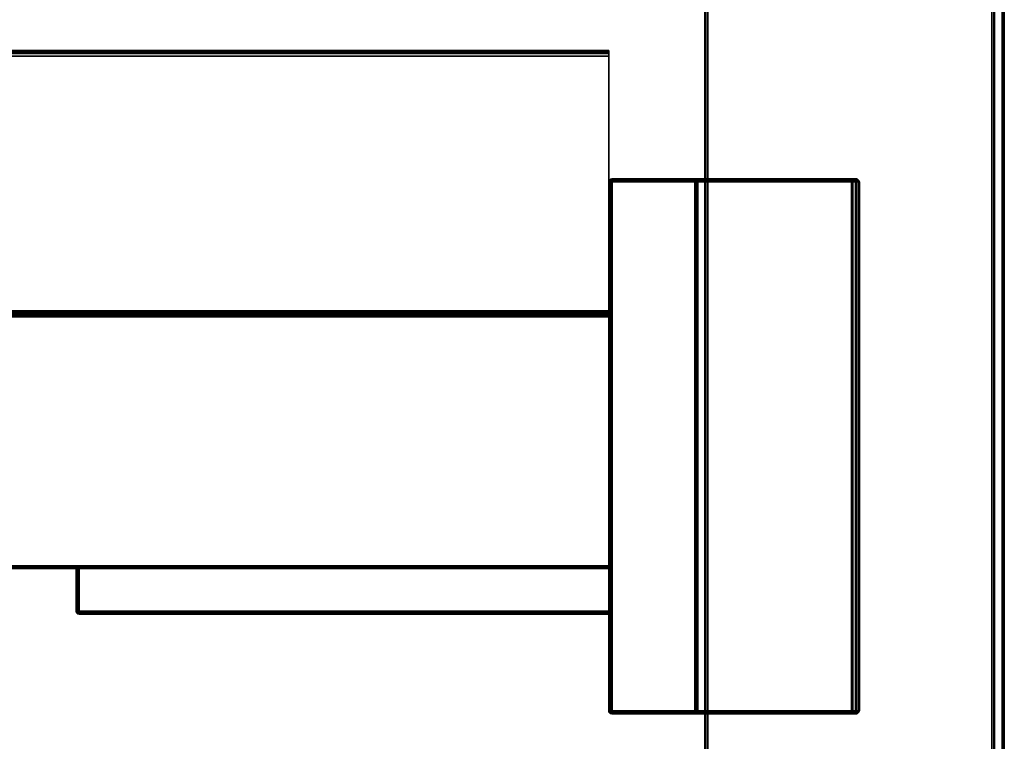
# Model space of a CAD drawing. Header units: inches. Extents: x 82 to 767, y -5 to 263.
# Tile 695 of 1056: x 662.87 to 669.57, y 132.63 to 137.53. Entities that reach past the tile are written whole.
import ezdxf
from ezdxf.enums import TextEntityAlignment as Align

# ---------------------------------------------------------------- set-up
doc = ezdxf.new("R2010")
doc.units = ezdxf.units.IN
doc.header["$MEASUREMENT"] = 0
for name, color, linetype in [('A-FURN-3-COLLECTION-NAAN-TABLE-BASE-BRACKETS', 253, 'Continuous'), ('A-FURN-3-COLLECTION-NAAN-TABLE-BASE-LEGS-HORIZONTAL', 45, 'Continuous'), ('A-FURN-3-COLLECTION-NAAN-TABLE-RAIL-FIXED', 9, 'Continuous'), ('A-FURN-3-COLLECTION-NAAN-TABLE-TOP-EDGE', 33, 'Continuous'), ('A-FURN-3-COLLECTION-NAAN-TABLE-TOP-SURFACE-BOTTOM', 33, 'Continuous'), ('A-FURN-3-COLLECTION-NAAN-TABLE-TOP-SURFACE-TOP', 33, 'Continuous'), ('A-FURN-HAWORTH-ATT', 7, 'Continuous')]:
    doc.layers.add(name, color=color, linetype=linetype)
doc.styles.get("Standard").update_dxf_attribs({"font": 'arial.ttf'})

# ---------------------------------------------------------------- blocks, each defined once
blk = doc.blocks.new('HCCS-NNTC-2F-3D-3')
at = {"layer": 'A-FURN-3-COLLECTION-NAAN-TABLE-BASE-BRACKETS'}
for points, invisible_edges in [([(45.1461, 12.716, 28.3893), (45.1461, 12.716, 26.3927), (44.5827, 12.716, 26.109), (44.5827, 12.716, 28.3893)], 2), ([(45.1461, 12.716, 26.3927), (46.2124, 12.716, 26.3927), (46.2169, 12.716, 26.3241), (44.5827, 12.716, 26.109)], 10), ([(46.229, 12.716, 26.3884), (46.2328, 12.716, 26.3305), (46.2169, 12.716, 26.3241), (46.2124, 12.716, 26.3927)], 5), ([(46.2415, 12.716, 26.3767), (46.2436, 12.716, 26.3437), (46.2328, 12.716, 26.3305), (46.229, 12.716, 26.3884)], 5), ([(46.2415, 12.716, 26.3767), (46.2468, 12.716, 26.3605), (46.2436, 12.716, 26.3437), (46.2415, 12.716, 26.3767)], 4), ([(44.5827, 12.6959, 28.4094), (44.5827, 9.0824, 28.4094), (45.1461, 9.0824, 28.4094), (45.1461, 12.6959, 28.4094)], 1), ([(40.9438, 10.0682, 26.485), (40.941, 10.0682, 26.495), (40.941, 10.0682, 28.3893), (40.9438, 10.0682, 28.3993)], 8), ([(40.9511, 10.0682, 26.4776), (40.9438, 10.0682, 26.485), (40.9438, 10.0682, 28.3993), (40.9511, 10.0682, 28.4066)], 10), ([(40.9612, 10.0682, 26.4749), (40.9511, 10.0682, 26.4776), (40.9511, 10.0682, 28.4066), (40.9612, 10.0682, 28.4094)], 10), ([(44.5626, 10.0682, 28.3893), (44.5626, 10.0682, 26.4749), (40.9612, 10.0682, 26.4749), (40.9612, 10.0682, 28.4094)], 12), ([(44.5827, 10.0682, 28.4094), (44.5727, 10.0682, 28.4067), (44.5626, 10.0682, 28.3893), (40.9612, 10.0682, 28.4094)], 6), ([(40.9612, 10.0682, 28.4094), (40.9612, 9.7785, 28.4094), (44.5827, 9.7785, 28.4094), (44.5827, 10.0682, 28.4094)], 4), ([(44.5727, 10.0682, 28.4067), (44.5653, 10.0682, 28.3993), (44.5653, 10.0682, 28.3993), (44.5626, 10.0682, 28.3893)], 8), ([(44.5827, 9.0824, 28.4094), (44.5827, 9.0824, 26.109), (45.1461, 9.0824, 26.3927), (45.1461, 9.0824, 28.4094)], 2), ([(44.5827, 9.0824, 26.109), (46.2169, 9.0824, 26.3241), (46.2124, 9.0824, 26.3927), (45.1461, 9.0824, 26.3927)], 10), ([(46.2124, 9.0824, 26.3927), (46.2169, 9.0824, 26.3241), (46.2328, 9.0824, 26.3305), (46.229, 9.0824, 26.3884)], 5), ([(46.229, 9.0824, 26.3884), (46.2328, 9.0824, 26.3305), (46.2436, 9.0824, 26.3437), (46.2415, 9.0824, 26.3767)], 5), ([(46.2415, 9.0824, 26.3767), (46.2436, 9.0824, 26.3437), (46.2468, 9.0824, 26.3605), (46.2415, 9.0824, 26.3767)], 1)]:
    blk.add_3dface(points, dxfattribs=dict(at, invisible_edges=invisible_edges))
for points in [[(44.5626, 12.6959, 28.3893), (44.5626, 12.6959, 26.109), (44.5626, 9.1025, 26.109), (44.5626, 9.1025, 28.3893)], [(46.2196, 12.6959, 26.3042), (46.2196, 9.1025, 26.3042), (44.5854, 9.1025, 26.089), (44.5854, 12.6959, 26.089)], [(45.1662, 9.1025, 28.3893), (45.1662, 9.1025, 26.4128), (45.1662, 12.6959, 26.4128), (45.1662, 12.6959, 28.3893)], [(45.1662, 9.1025, 26.4128), (46.2124, 9.1025, 26.4128), (46.2124, 12.6959, 26.4128), (45.1662, 12.6959, 26.4128)], [(40.941, 10.0682, 28.3893), (40.941, 10.0682, 26.495), (40.941, 9.7785, 26.495), (40.941, 9.7785, 28.3893)], [(44.5626, 10.0682, 26.4749), (44.5626, 9.7785, 26.4749), (40.9612, 9.7785, 26.4749), (40.9612, 10.0682, 26.4749)], [(40.9612, 9.7584, 28.3893), (40.9612, 9.7584, 26.495), (44.5626, 9.7584, 26.495), (44.5626, 9.7584, 28.3893)]]:
    blk.add_3dface(points, dxfattribs=at)
at = {"layer": 'A-FURN-3-COLLECTION-NAAN-TABLE-RAIL-FIXED'}
for points, invisible_edges in [([(44.5626, 13.5791, 28.3115), (44.5626, 13.5865, 28.3188), (44.5626, 13.5892, 28.3289), (44.5626, 13.5892, 28.3691)], 8), ([(44.5626, 13.5691, 28.3088), (44.5626, 13.5791, 28.3115), (44.5626, 13.5892, 28.3691), (44.5626, 13.5838, 28.3893)], 10), ([(44.5626, 11.8187, 28.3088), (44.5626, 13.5691, 28.3088), (44.5626, 13.5838, 28.3893), (44.5626, 13.5691, 28.404)], 10), ([(44.5626, 10.0883, 28.4094), (44.5626, 11.8187, 28.3088), (44.5626, 13.5691, 28.404), (44.5626, 13.549, 28.4094)], 3), ([(44.5626, 10.0883, 28.4094), (44.5626, 10.0783, 28.4067), (44.5626, 11.8086, 28.3061), (44.5626, 11.8187, 28.3088)], 10), ([(44.5626, 10.0783, 28.4067), (44.5626, 10.0709, 28.3993), (44.5626, 11.8012, 28.2987), (44.5626, 11.8086, 28.3061)], 10), ([(44.5626, 10.0709, 28.3993), (44.5626, 10.0682, 28.3893), (44.5626, 11.7985, 28.2887), (44.5626, 11.8012, 28.2987)], 10), ([(44.5626, 10.0682, 26.3974), (44.5626, 10.0709, 26.3873), (44.5626, 11.7958, 26.3873), (44.5626, 11.7985, 26.3974)], 10), ([(44.5626, 10.0682, 28.3893), (44.5626, 10.0682, 26.3974), (44.5626, 11.7985, 26.3974), (44.5626, 11.7985, 28.2887)], 10), ([(44.5626, 10.0709, 26.3873), (44.5626, 10.0783, 26.38), (44.5626, 11.7885, 26.38), (44.5626, 11.7958, 26.3873)], 10), ([(44.5626, 10.0783, 26.38), (44.5626, 10.0883, 26.3773), (44.5626, 11.7784, 26.3773), (44.5626, 11.7885, 26.38)], 8)]:
    blk.add_3dface(points, dxfattribs=dict(at, invisible_edges=invisible_edges))
at = {"layer": 'A-FURN-3-COLLECTION-NAAN-TABLE-TOP-SURFACE-BOTTOM'}
blk.add_3dface([(-47.2345, -18.6845, 28.4094), (-47.2345, 18.6845, 28.4094), (47.2345, 18.6845, 28.4094), (47.2345, -18.6845, 28.4094)], dxfattribs=at)
at = {"layer": 'A-FURN-3-COLLECTION-NAAN-TABLE-TOP-SURFACE-TOP'}
blk.add_3dface([(-47.2345, 18.6845, 29), (-47.2345, -18.6845, 29), (47.2345, -18.6845, 29), (47.2345, 18.6845, 29)], dxfattribs=at)
at = {"layer": 'A-FURN-HAWORTH-ATT', "flags": 1}
for tag, p in [('HAWMC', (0, 0)), ('HAWPN', (0, -0.1667)), ('HAWSN', (0, -0.3333))]:
    blk.add_attdef(tag, text='', height=0.1, dxfattribs=at).set_placement(p, align=Align.TOP_CENTER)
at = {"layer": 'A-FURN-3-COLLECTION-NAAN-TABLE-BASE-BRACKETS'}
mesh = blk.add_polymesh((4, 13), dxfattribs=at)
for k, corner in enumerate([(44.5626, 12.6959, 26.109), (44.5655, 12.7058, 26.109), (44.5728, 12.7131, 26.109), (44.5854, 12.716, 26.1092), (46.2169, 12.716, 26.3241), (46.2328, 12.716, 26.3305), (46.2436, 12.716, 26.3437), (46.2468, 12.716, 26.3605), (46.2415, 12.716, 26.3767), (46.229, 12.716, 26.3884), (46.2124, 12.716, 26.3927), (45.1461, 12.716, 26.3927), (45.1461, 12.716, 28.3893), (44.5658, 12.6959, 26.0982), (44.5684, 12.7033, 26.0982), (44.5756, 12.7104, 26.0982), (44.5854, 12.7133, 26.0991), (46.2183, 12.7133, 26.3142), (46.2365, 12.7133, 26.3222), (46.2488, 12.7133, 26.3392), (46.2523, 12.7133, 26.3609), (46.246, 12.7133, 26.3819), (46.2316, 12.7133, 26.3971), (46.2124, 12.7133, 26.4027), (45.155, 12.7139, 26.4016), (45.1562, 12.7133, 28.3893), (44.5742, 12.6959, 26.0907), (44.5757, 12.7014, 26.0907), (44.5798, 12.7055, 26.0907), (44.5854, 12.7059, 26.0918), (46.2192, 12.7059, 26.3068), (46.2419, 12.7059, 26.3163), (46.2574, 12.7059, 26.3362), (46.2618, 12.7059, 26.3615), (46.2541, 12.7059, 26.386), (46.2362, 12.7059, 26.4036), (46.2124, 12.7059, 26.4101), (45.1627, 12.7073, 26.4093), (45.1635, 12.7059, 28.3893), (44.5854, 12.6959, 26.089), (44.5854, 12.6959, 26.089), (44.5854, 12.6959, 26.089), (44.5854, 12.6959, 26.089), (46.2196, 12.6959, 26.3042), (46.2447, 12.6959, 26.3143), (46.2619, 12.6959, 26.3352), (46.2669, 12.6959, 26.3618), (46.2584, 12.6959, 26.3875), (46.2387, 12.6959, 26.4061), (46.2124, 12.6959, 26.4128), (45.1662, 12.6959, 26.4128), (45.1662, 12.6959, 28.3893)]):
    mesh.set_mesh_vertex(divmod(k, 13), corner)
mesh = blk.add_polymesh((10, 4), dxfattribs=at)
for k, corner in enumerate([(45.1461, 9.0824, 28.4094), (45.1575, 9.0859, 28.4058), (45.1641, 9.0936, 28.3982), (45.1662, 9.1025, 28.3893), (45.1461, 12.6959, 28.4094), (45.1562, 12.6959, 28.4067), (45.1635, 12.6959, 28.3993), (45.1662, 12.6959, 28.3893), (45.1461, 12.6959, 28.4094), (45.1548, 12.7009, 28.4067), (45.1612, 12.7046, 28.3993), (45.1635, 12.7059, 28.3893), (45.1461, 12.6959, 28.4094), (45.1511, 12.7046, 28.4067), (45.1548, 12.711, 28.3993), (45.1562, 12.7133, 28.3893), (45.1461, 12.6959, 28.4094), (45.1461, 12.7059, 28.4067), (45.1461, 12.7133, 28.3993), (45.1461, 12.716, 28.3893), (44.5827, 12.6959, 28.4094), (44.5827, 12.7059, 28.4067), (44.5827, 12.7133, 28.3993), (44.5827, 12.716, 28.3893), (44.5827, 12.6959, 28.4094), (44.5777, 12.7046, 28.4067), (44.574, 12.711, 28.3993), (44.5727, 12.7133, 28.3893), (44.5827, 12.6959, 28.4094), (44.574, 12.7009, 28.4067), (44.5676, 12.7046, 28.3993), (44.5653, 12.7059, 28.3893), (44.5827, 12.6959, 28.4094), (44.5727, 12.6959, 28.4067), (44.5653, 12.6959, 28.3993), (44.5626, 12.6959, 28.3893), (44.5827, 10.0682, 28.4094), (44.5727, 10.0682, 28.4067), (44.5653, 10.0682, 28.3993), (44.5626, 10.0682, 28.3893)]):
    mesh.set_mesh_vertex(divmod(k, 4), corner)
mesh = blk.add_polymesh((4, 2), dxfattribs=at)
for k, corner in enumerate([(44.5827, 12.716, 28.3893), (44.5854, 12.716, 26.1092), (44.5727, 12.7133, 28.3893), (44.5728, 12.7131, 26.109), (44.5653, 12.7059, 28.3893), (44.5655, 12.7058, 26.109), (44.5626, 12.6959, 28.3893), (44.5626, 12.6959, 26.109)]):
    mesh.set_mesh_vertex(divmod(k, 2), corner)
mesh = blk.add_polymesh((2, 4), dxfattribs=at)
for k, corner in enumerate([(44.5626, 12.6959, 26.109), (44.5658, 12.6959, 26.0982), (44.5742, 12.6959, 26.0907), (44.5854, 12.6959, 26.089), (44.5626, 9.1025, 26.109), (44.5658, 9.1025, 26.0982), (44.5742, 9.1025, 26.0907), (44.5854, 9.1025, 26.089)]):
    mesh.set_mesh_vertex(divmod(k, 4), corner)
mesh = blk.add_polymesh((2, 7), dxfattribs=at)
for k, corner in enumerate([(46.2196, 12.6959, 26.3042), (46.2447, 12.6959, 26.3143), (46.2619, 12.6959, 26.3352), (46.2669, 12.6959, 26.3618), (46.2584, 12.6959, 26.3875), (46.2387, 12.6959, 26.4061), (46.2124, 12.6959, 26.4128), (46.2196, 9.1025, 26.3042), (46.2447, 9.1025, 26.3143), (46.2619, 9.1025, 26.3352), (46.2669, 9.1025, 26.3618), (46.2584, 9.1025, 26.3875), (46.2387, 9.1025, 26.4061), (46.2124, 9.1025, 26.4128)]):
    mesh.set_mesh_vertex(divmod(k, 7), corner)
mesh = blk.add_polymesh((6, 4), dxfattribs=at)
for k, corner in enumerate([(40.9612, 10.0682, 28.4094), (40.9511, 10.0682, 28.4066), (40.9438, 10.0682, 28.3993), (40.941, 10.0682, 28.3893), (40.9612, 9.7785, 28.4094), (40.9511, 9.7785, 28.4067), (40.9437, 9.7785, 28.3993), (40.941, 9.7785, 28.3893), (40.9612, 9.7785, 28.4094), (40.9525, 9.7735, 28.4067), (40.9461, 9.7698, 28.3993), (40.9437, 9.7684, 28.3893), (40.9612, 9.7785, 28.4094), (40.9561, 9.7698, 28.4067), (40.9525, 9.7634, 28.3993), (40.9511, 9.7611, 28.3893), (40.9612, 9.7785, 28.4094), (40.9612, 9.7684, 28.4067), (40.9612, 9.7611, 28.3993), (40.9612, 9.7584, 28.3893), (44.5827, 9.7785, 28.4094), (44.5738, 9.7696, 28.4072), (44.5661, 9.7619, 28.4007), (44.5626, 9.7584, 28.3893)]):
    mesh.set_mesh_vertex(divmod(k, 4), corner)
mesh = blk.add_polymesh((6, 4), dxfattribs=at)
for k, corner in enumerate([(40.941, 10.0682, 26.495), (40.9438, 10.0682, 26.485), (40.9511, 10.0682, 26.4776), (40.9612, 10.0682, 26.4749), (40.941, 9.7785, 26.495), (40.9437, 9.7785, 26.485), (40.9511, 9.7785, 26.4776), (40.9612, 9.7785, 26.4749), (40.9437, 9.7684, 26.495), (40.9461, 9.7698, 26.485), (40.9525, 9.7735, 26.4776), (40.9612, 9.7785, 26.4749), (40.9511, 9.7611, 26.495), (40.9525, 9.7634, 26.485), (40.9561, 9.7698, 26.4776), (40.9612, 9.7785, 26.4749), (40.9612, 9.7584, 26.495), (40.9612, 9.7611, 26.485), (40.9612, 9.7684, 26.4776), (40.9612, 9.7785, 26.4749), (44.5626, 9.7584, 26.495), (44.5626, 9.7611, 26.485), (44.5626, 9.7684, 26.4776), (44.5626, 9.7785, 26.4749)]):
    mesh.set_mesh_vertex(divmod(k, 4), corner)
mesh = blk.add_polymesh((2, 4), dxfattribs=at)
for k, corner in enumerate([(40.9612, 9.7584, 28.3893), (40.9511, 9.7611, 28.3893), (40.9437, 9.7684, 28.3893), (40.941, 9.7785, 28.3893), (40.9612, 9.7584, 26.495), (40.9511, 9.7611, 26.495), (40.9437, 9.7684, 26.495), (40.941, 9.7785, 26.495)]):
    mesh.set_mesh_vertex(divmod(k, 4), corner)
mesh = blk.add_polymesh((3, 4), dxfattribs=at)
for k, corner in enumerate([(44.5626, 9.1025, 26.109), (44.5627, 9.0924, 26.1088), (44.5701, 9.0851, 26.1088), (44.5827, 9.0824, 26.109), (44.5626, 9.1025, 28.3893), (44.5653, 9.0926, 28.3991), (44.5719, 9.0855, 28.4062), (44.5827, 9.0824, 28.4094), (44.5626, 9.7584, 28.3893), (44.5661, 9.7619, 28.4007), (44.5738, 9.7696, 28.4072), (44.5827, 9.7785, 28.4094)]):
    mesh.set_mesh_vertex(divmod(k, 4), corner)
mesh = blk.add_polymesh((4, 13), dxfattribs=at)
for k, corner in enumerate([(44.5854, 9.1025, 26.089), (44.5854, 9.1025, 26.089), (44.5854, 9.1025, 26.089), (44.5854, 9.1025, 26.089), (46.2196, 9.1025, 26.3042), (46.2447, 9.1025, 26.3143), (46.2619, 9.1025, 26.3352), (46.2669, 9.1025, 26.3618), (46.2584, 9.1025, 26.3875), (46.2387, 9.1025, 26.4061), (46.2124, 9.1025, 26.4128), (45.1662, 9.1025, 26.4128), (45.1662, 9.1025, 28.3893), (44.5742, 9.1025, 26.0907), (44.5738, 9.0978, 26.0915), (44.5774, 9.0939, 26.0915), (44.585, 9.0924, 26.0917), (46.2192, 9.0924, 26.3068), (46.2419, 9.0924, 26.3163), (46.2574, 9.0924, 26.3362), (46.2618, 9.0924, 26.3615), (46.2541, 9.0924, 26.386), (46.2362, 9.0924, 26.4036), (46.2124, 9.0924, 26.4101), (45.163, 9.0916, 26.4096), (45.1641, 9.0936, 28.3982), (44.5658, 9.1025, 26.0982), (44.567, 9.0949, 26.0988), (44.5729, 9.088, 26.0988), (44.5841, 9.0851, 26.099), (46.2183, 9.0851, 26.3142), (46.2365, 9.0851, 26.3222), (46.2488, 9.0851, 26.3392), (46.2523, 9.0851, 26.3609), (46.246, 9.0851, 26.3819), (46.2316, 9.0851, 26.3971), (46.2124, 9.0851, 26.4027), (45.1559, 9.085, 26.4025), (45.1575, 9.0859, 28.4058), (44.5626, 9.1025, 26.109), (44.5627, 9.0924, 26.1088), (44.5701, 9.0851, 26.1088), (44.5827, 9.0824, 26.109), (46.2169, 9.0824, 26.3241), (46.2328, 9.0824, 26.3305), (46.2436, 9.0824, 26.3437), (46.2468, 9.0824, 26.3605), (46.2415, 9.0824, 26.3767), (46.229, 9.0824, 26.3884), (46.2124, 9.0824, 26.3927), (45.1461, 9.0824, 26.3927), (45.1461, 9.0824, 28.4094)]):
    mesh.set_mesh_vertex(divmod(k, 13), corner)
at = {"layer": 'A-FURN-3-COLLECTION-NAAN-TABLE-BASE-LEGS-HORIZONTAL'}
mesh = blk.add_polymesh((2, 12), dxfattribs=dict(at, n_close=True))
for k, corner in enumerate([(45.2156, 16.6436, 26.4603), (45.2206, 16.6288, 26.4455), (45.2353, 16.6239, 26.4406), (47.1647, 16.6239, 26.4406), (47.1794, 16.6288, 26.4455), (47.1844, 16.6436, 26.4603), (47.1844, 18.5729, 28.3897), (47.1794, 18.5877, 28.4045), (47.1647, 18.5926, 28.4094), (45.2353, 18.5926, 28.4094), (45.2206, 18.5877, 28.4045), (45.2156, 18.5729, 28.3897), (45.2156, -16.6584, 26.4603), (45.2206, -16.6437, 26.4455), (45.2356, -16.6387, 26.4406), (47.1647, -16.6387, 26.4406), (47.1794, -16.6437, 26.4455), (47.1844, -16.6584, 26.4603), (47.1844, -18.5878, 28.3897), (47.1794, -18.6026, 28.4045), (47.1647, -18.6075, 28.4094), (45.2353, -18.6075, 28.4094), (45.2206, -18.6026, 28.4045), (45.2156, -18.5878, 28.3897)]):
    mesh.set_mesh_vertex(divmod(k, 12), corner)
at = {"layer": 'A-FURN-3-COLLECTION-NAAN-TABLE-RAIL-FIXED'}
mesh = blk.add_polymesh((25, 2), dxfattribs=at)
for k, corner in enumerate([(-44.5626, 13.5691, 28.3088), (44.5626, 13.5691, 28.3088), (-44.5626, 11.8187, 28.3088), (44.5626, 11.8187, 28.3088), (-44.5626, 11.8086, 28.3061), (44.5626, 11.8086, 28.3061), (-44.5626, 11.8012, 28.2987), (44.5626, 11.8012, 28.2987), (-44.5626, 11.7985, 28.2887), (44.5626, 11.7985, 28.2887), (-44.5626, 11.7985, 26.3974), (44.5626, 11.7985, 26.3974), (-44.5626, 11.7958, 26.3873), (44.5626, 11.7958, 26.3873), (-44.5626, 11.7885, 26.38), (44.5626, 11.7885, 26.38), (-44.5626, 11.7784, 26.3773), (44.5626, 11.7784, 26.3773), (-44.5626, 10.0883, 26.3773), (44.5626, 10.0883, 26.3773), (-44.5626, 10.0783, 26.38), (44.5626, 10.0783, 26.38), (-44.5626, 10.0709, 26.3873), (44.5626, 10.0709, 26.3873), (-44.5626, 10.0682, 26.3974), (44.5626, 10.0682, 26.3974), (-44.5626, 10.0682, 28.3893), (44.5626, 10.0682, 28.3893), (-44.5626, 10.0709, 28.3993), (44.5626, 10.0709, 28.3993), (-44.5626, 10.0783, 28.4067), (44.5626, 10.0783, 28.4067), (-44.5626, 10.0883, 28.4094), (44.5626, 10.0883, 28.4094), (-44.5626, 13.549, 28.4094), (44.5626, 13.549, 28.4094), (-44.5626, 13.5691, 28.404), (44.5626, 13.5691, 28.404), (-44.5626, 13.5838, 28.3893), (44.5626, 13.5838, 28.3893), (-44.5626, 13.5892, 28.3691), (44.5626, 13.5892, 28.3691), (-44.5626, 13.5892, 28.3289), (44.5626, 13.5892, 28.3289), (-44.5626, 13.5865, 28.3188), (44.5626, 13.5865, 28.3188), (-44.5626, 13.5791, 28.3115), (44.5626, 13.5791, 28.3115), (-44.5626, 13.5691, 28.3088), (44.5626, 13.5691, 28.3088)]):
    mesh.set_mesh_vertex(divmod(k, 2), corner)
at = {"layer": 'A-FURN-3-COLLECTION-NAAN-TABLE-TOP-EDGE'}
mesh = blk.add_polymesh((21, 10), dxfattribs=at)
for k, corner in enumerate([(47.2345, -18.6845, 29), (47.2369, -18.6902, 28.9992), (47.2389, -18.6952, 28.9961), (47.2401, -18.6981, 28.9907), (47.2407, -18.6992, 28.9845), (47.2407, -18.6992, 28.4249), (47.2401, -18.6981, 28.4187), (47.2389, -18.6952, 28.4133), (47.2369, -18.6902, 28.4102), (47.2345, -18.6845, 28.4094), (47.2345, -18.6845, 29), (47.2389, -18.6889, 28.9992), (47.2427, -18.6927, 28.9961), (47.2449, -18.6949, 28.9907), (47.2461, -18.6961, 28.9845), (47.2461, -18.6961, 28.4249), (47.2449, -18.6949, 28.4187), (47.2427, -18.6927, 28.4133), (47.2389, -18.6889, 28.4102), (47.2345, -18.6845, 28.4094), (47.2345, -18.6845, 29), (47.2402, -18.6869, 28.9992), (47.2452, -18.6889, 28.9961), (47.2481, -18.6901, 28.9907), (47.2492, -18.6907, 28.9845), (47.2492, -18.6907, 28.4249), (47.2481, -18.6901, 28.4187), (47.2452, -18.6889, 28.4133), (47.2402, -18.6869, 28.4102), (47.2345, -18.6845, 28.4094), (47.2345, -18.6845, 29), (47.2407, -18.6845, 28.9992), (47.2461, -18.6845, 28.9961), (47.2492, -18.6845, 28.9907), (47.25, -18.6845, 28.9845), (47.25, -18.6845, 28.4249), (47.2492, -18.6845, 28.4187), (47.2461, -18.6845, 28.4133), (47.2407, -18.6845, 28.4102), (47.2345, -18.6845, 28.4094), (47.2345, 18.6845, 29), (47.2407, 18.6845, 28.9992), (47.2461, 18.6845, 28.9961), (47.2492, 18.6845, 28.9907), (47.25, 18.6845, 28.9845), (47.25, 18.6845, 28.4249), (47.2492, 18.6845, 28.4187), (47.2461, 18.6845, 28.4133), (47.2407, 18.6845, 28.4102), (47.2345, 18.6845, 28.4094), (47.2345, 18.6845, 29), (47.2402, 18.6869, 28.9992), (47.2452, 18.6889, 28.9961), (47.2481, 18.6901, 28.9907), (47.2492, 18.6907, 28.9845), (47.2492, 18.6907, 28.4249), (47.2481, 18.6901, 28.4187), (47.2452, 18.6889, 28.4133), (47.2402, 18.6869, 28.4102), (47.2345, 18.6845, 28.4094), (47.2345, 18.6845, 29), (47.2389, 18.6889, 28.9992), (47.2427, 18.6927, 28.9961), (47.2449, 18.6949, 28.9907), (47.2461, 18.6961, 28.9845), (47.2461, 18.6961, 28.4249), (47.2449, 18.6949, 28.4187), (47.2427, 18.6927, 28.4133), (47.2389, 18.6889, 28.4102), (47.2345, 18.6845, 28.4094), (47.2345, 18.6845, 29), (47.2369, 18.6902, 28.9992), (47.2389, 18.6952, 28.9961), (47.2401, 18.6981, 28.9907), (47.2407, 18.6992, 28.9845), (47.2407, 18.6992, 28.4249), (47.2401, 18.6981, 28.4187), (47.2389, 18.6952, 28.4133), (47.2369, 18.6902, 28.4102), (47.2345, 18.6845, 28.4094), (47.2345, 18.6845, 29), (47.2345, 18.6907, 28.9992), (47.2345, 18.6961, 28.9961), (47.2345, 18.6992, 28.9907), (47.2345, 18.7, 28.9845), (47.2345, 18.7, 28.4249), (47.2345, 18.6992, 28.4187), (47.2345, 18.6961, 28.4133), (47.2345, 18.6907, 28.4102), (47.2345, 18.6845, 28.4094), (-47.2345, 18.6845, 29), (-47.2345, 18.6907, 28.9992), (-47.2345, 18.6961, 28.9961), (-47.2345, 18.6992, 28.9907), (-47.2345, 18.7, 28.9845), (-47.2345, 18.7, 28.4249), (-47.2345, 18.6992, 28.4187), (-47.2345, 18.6961, 28.4133), (-47.2345, 18.6907, 28.4102), (-47.2345, 18.6845, 28.4094), (-47.2345, 18.6845, 29), (-47.2369, 18.6902, 28.9992), (-47.2389, 18.6952, 28.9961), (-47.2401, 18.6981, 28.9907), (-47.2407, 18.6992, 28.9845), (-47.2407, 18.6992, 28.4249), (-47.2401, 18.6981, 28.4187), (-47.2389, 18.6952, 28.4133), (-47.2369, 18.6902, 28.4102), (-47.2345, 18.6845, 28.4094), (-47.2345, 18.6845, 29), (-47.2389, 18.6889, 28.9992), (-47.2427, 18.6927, 28.9961), (-47.2449, 18.6949, 28.9907), (-47.2461, 18.6961, 28.9845), (-47.2461, 18.6961, 28.4249), (-47.2449, 18.6949, 28.4187), (-47.2427, 18.6927, 28.4133), (-47.2389, 18.6889, 28.4102), (-47.2345, 18.6845, 28.4094), (-47.2345, 18.6845, 29), (-47.2402, 18.6869, 28.9992), (-47.2452, 18.6889, 28.9961), (-47.2481, 18.6901, 28.9907), (-47.2492, 18.6907, 28.9845), (-47.2492, 18.6907, 28.4249), (-47.2481, 18.6901, 28.4187), (-47.2452, 18.6889, 28.4133), (-47.2402, 18.6869, 28.4102), (-47.2345, 18.6845, 28.4094), (-47.2345, 18.6845, 29), (-47.2407, 18.6845, 28.9992), (-47.2461, 18.6845, 28.9961), (-47.2492, 18.6845, 28.9907), (-47.25, 18.6845, 28.9845), (-47.25, 18.6845, 28.4249), (-47.2492, 18.6845, 28.4187), (-47.2461, 18.6845, 28.4133), (-47.2407, 18.6845, 28.4102), (-47.2345, 18.6845, 28.4094), (-47.2345, -18.6845, 29), (-47.2407, -18.6845, 28.9992), (-47.2461, -18.6845, 28.9961), (-47.2492, -18.6845, 28.9907), (-47.25, -18.6845, 28.9845), (-47.25, -18.6845, 28.4249), (-47.2492, -18.6845, 28.4187), (-47.2461, -18.6845, 28.4133), (-47.2407, -18.6845, 28.4102), (-47.2345, -18.6845, 28.4094), (-47.2345, -18.6845, 29), (-47.2402, -18.6869, 28.9992), (-47.2452, -18.6889, 28.9961), (-47.2481, -18.6901, 28.9907), (-47.2492, -18.6907, 28.9845), (-47.2492, -18.6907, 28.4249), (-47.2481, -18.6901, 28.4187), (-47.2452, -18.6889, 28.4133), (-47.2402, -18.6869, 28.4102), (-47.2345, -18.6845, 28.4094), (-47.2345, -18.6845, 29), (-47.2389, -18.6889, 28.9992), (-47.2427, -18.6927, 28.9961), (-47.2449, -18.6949, 28.9907), (-47.2461, -18.6961, 28.9845), (-47.2461, -18.6961, 28.4249), (-47.2449, -18.6949, 28.4187), (-47.2427, -18.6927, 28.4133), (-47.2389, -18.6889, 28.4102), (-47.2345, -18.6845, 28.4094), (-47.2345, -18.6845, 29), (-47.2369, -18.6902, 28.9992), (-47.2389, -18.6952, 28.9961), (-47.2401, -18.6981, 28.9907), (-47.2407, -18.6992, 28.9845), (-47.2407, -18.6992, 28.4249), (-47.2401, -18.6981, 28.4187), (-47.2389, -18.6952, 28.4133), (-47.2369, -18.6902, 28.4102), (-47.2345, -18.6845, 28.4094), (-47.2345, -18.6845, 29), (-47.2345, -18.6907, 28.9992), (-47.2345, -18.6961, 28.9961), (-47.2345, -18.6992, 28.9907), (-47.2345, -18.7, 28.9845), (-47.2345, -18.7, 28.4249), (-47.2345, -18.6992, 28.4187), (-47.2345, -18.6961, 28.4133), (-47.2345, -18.6907, 28.4102), (-47.2345, -18.6845, 28.4094), (47.2345, -18.6845, 29), (47.2345, -18.6907, 28.9992), (47.2345, -18.6961, 28.9961), (47.2345, -18.6992, 28.9907), (47.2345, -18.7, 28.9845), (47.2345, -18.7, 28.4249), (47.2345, -18.6992, 28.4187), (47.2345, -18.6961, 28.4133), (47.2345, -18.6907, 28.4102), (47.2345, -18.6845, 28.4094), (47.2345, -18.6845, 29), (47.2369, -18.6902, 28.9992), (47.2389, -18.6952, 28.9961), (47.2401, -18.6981, 28.9907), (47.2407, -18.6992, 28.9845), (47.2407, -18.6992, 28.4249), (47.2401, -18.6981, 28.4187), (47.2389, -18.6952, 28.4133), (47.2369, -18.6902, 28.4102), (47.2345, -18.6845, 28.4094)]):
    mesh.set_mesh_vertex(divmod(k, 10), corner)

msp = doc.modelspace()

# ---------------------------------------------------------------- block references
msp.add_blockref('HCCS-NNTC-2F-3D-3', (622.3161, 123.731))

doc.saveas('drawing.dxf')
